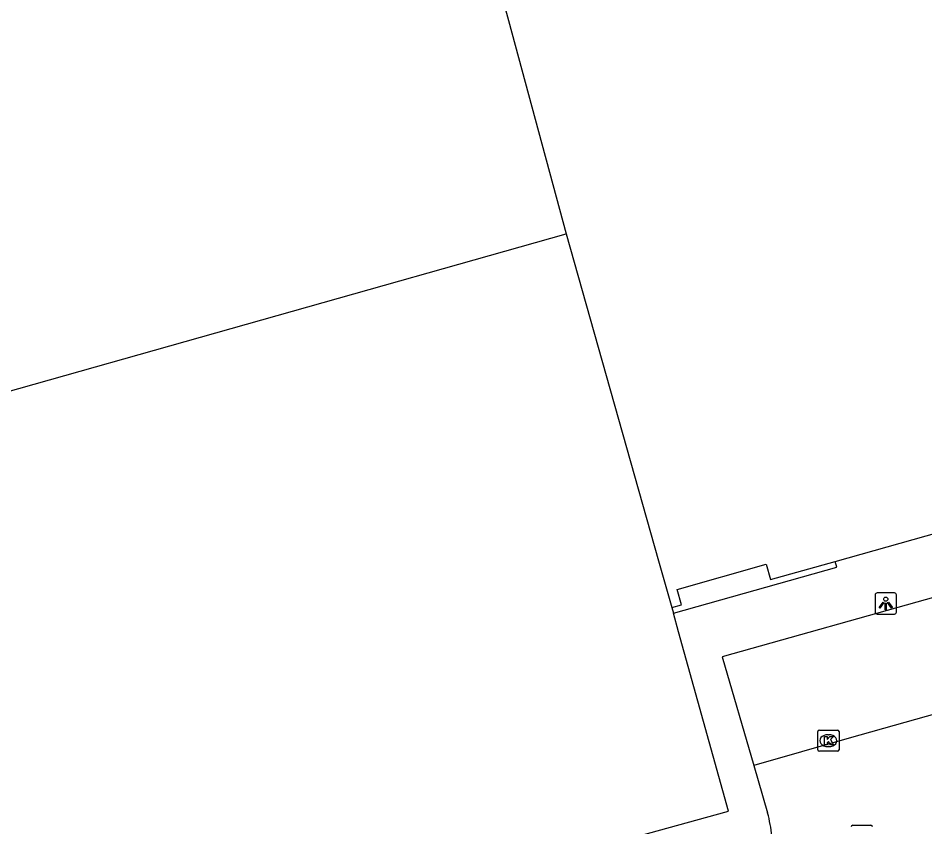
# Model space of a CAD drawing. Extents: x 159689 to 160786, y 387323 to 388339.
# Drawn here: x 159840.78 to 159883.42, y 388131.73 to 388169.75 of the extents above; entities that cross this region are included whole.
import ezdxf

# ---------------------------------------------------------------- set-up
doc = ezdxf.new("R2010")
doc.units = 0
for name, color, linetype in [('IMGEO_Kolk', 7, 'Continuous'), ('IMGEO_Lichtpunt', 7, 'Continuous'), ('IMGEO_Pand', 7, 'Continuous'), ('IMGEO_Rijbaan_lokaal_gesloten', 7, 'Continuous'), ('IMGEO_Rioolput', 7, 'Continuous'), ('IMGEO_Voetpad_open', 7, 'Continuous')]:
    doc.layers.add(name, color=color, linetype=linetype)

msp = doc.modelspace()

# ---------------------------------------------------------------- linework, layer by layer
at = {"layer": 'IMGEO_Kolk'}
for p, q in [((159878.385, 388135.357), (159878.385, 388136.209)), ((159878.46, 388136.283), (159879.312, 388136.283)), ((159878.873, 388136.063), (159878.898, 388136.063)), ((159879.386, 388136.209), (159879.386, 388135.357)), ((159879.312, 388135.283), (159878.46, 388135.283)), ((159878.896, 388135.503), (159878.871, 388135.503))]:
    msp.add_line(p, q, dxfattribs=at)
for points in [[(159878.385, 388135.357), (159878.385, 388136.209)], [(159878.46, 388136.283), (159879.312, 388136.283)], [(159879.386, 388136.209), (159879.386, 388135.357)], [(159878.706, 388135.983), (159878.829, 388135.983), (159878.829, 388135.832), (159878.959, 388135.983), (159879.123, 388135.983), (159878.977, 388135.832), (159879.13, 388135.583), (159878.978, 388135.583), (159878.893, 388135.747), (159878.829, 388135.68), (159878.829, 388135.583), (159878.706, 388135.583), (159878.706, 388135.983)], [(159879.312, 388135.283), (159878.46, 388135.283)]]:
    msp.add_lwpolyline(points, dxfattribs=at)
for centre, start, end in [((159878.462, 388136.207), 91.552, 178.448), ((159878.462, 388136.207), 91.552, 178.448), ((159879.31, 388136.207), 1.552, 88.448), ((159879.31, 388136.207), 1.552, 88.448), ((159878.462, 388135.359), 181.552, 268.448), ((159878.462, 388135.359), 181.552, 268.448), ((159879.31, 388135.359), 271.552, 358.448), ((159879.31, 388135.359), 271.552, 358.448)]:
    msp.add_arc(centre, 0.0765, start, end, dxfattribs=at)
for centre, major_axis, ratio, start_param, end_param in [((159878.872, 388135.783), (-0.387, 0.002), 0.722429, 4.712389, 7.853982), ((159878.897, 388135.783), (-0.39, 0.002), 0.717154, 1.570796, 4.712389)]:
    msp.add_ellipse(centre, major_axis=major_axis, ratio=ratio, start_param=start_param, end_param=end_param, dxfattribs=at)
at = {"layer": 'IMGEO_Lichtpunt'}
for p, q in [((159881.086, 388142.637), (159881.086, 388141.83)), ((159881.086, 388142.637), (159881.086, 388141.83)), ((159881.988, 388142.732), (159881.18, 388142.732)), ((159881.988, 388142.732), (159881.18, 388142.732)), ((159882.082, 388141.83), (159882.082, 388142.637)), ((159882.082, 388141.83), (159882.082, 388142.637)), ((159881.18, 388141.736), (159881.988, 388141.736)), ((159881.18, 388141.736), (159881.988, 388141.736))]:
    msp.add_line(p, q, dxfattribs=at)
for points in [[(159881.46, 388142.301), (159881.499, 388142.273), (159881.311, 388142.011), (159881.273, 388142.038), (159881.46, 388142.301)], [(159881.562, 388142.253), (159881.609, 388142.253), (159881.609, 388141.931), (159881.562, 388141.931), (159881.562, 388142.253)], [(159881.672, 388142.273), (159881.71, 388142.3), (159881.897, 388142.038), (159881.858, 388142.01), (159881.672, 388142.273)]]:
    msp.add_lwpolyline(points, dxfattribs=at)
msp.add_circle((159881.585, 388142.435), 0.0994, dxfattribs=at)
for centre, start, end in [((159881.18, 388142.637), 90, 180), ((159881.18, 388142.637), 90, 180), ((159881.988, 388142.637), 0, 90), ((159881.988, 388142.637), 0, 90), ((159881.18, 388141.83), 180, 270), ((159881.18, 388141.83), 180, 270), ((159881.988, 388141.83), 270, 0), ((159881.988, 388141.83), 270, 360)]:
    msp.add_arc(centre, 0.0946, start, end, dxfattribs=at)
at = {"layer": 'IMGEO_Pand'}
for points in [[(159856.234, 388197.81), (159861.083, 388179.862), (159866.555, 388159.609)], [(159837.472, 388153.106), (159837.92, 388151.518), (159866.555, 388159.609)], [(159866.555, 388159.609), (159870.899, 388144.234), (159871.518, 388142.045)], [(159879.207, 388144.209), (159890.71, 388147.447)], [(159871.518, 388142.045), (159871.978, 388142.174), (159871.775, 388142.896), (159875.962, 388144.075), (159876.165, 388143.353), (159879.207, 388144.209)]]:
    msp.add_lwpolyline(points, dxfattribs=at)
at = {"layer": 'IMGEO_Rijbaan_lokaal_gesloten'}
for points in [[(159889.835, 388138.706), (159879.868, 388135.898), (159875.381, 388134.615)], [(159875.381, 388134.615), (159875.587, 388133.905), (159876.027, 388132.386)]]:
    msp.add_lwpolyline(points, dxfattribs=at)
msp.add_arc((159869.121, 388130.534), 7.15, 6.1436, 15.013, dxfattribs=at)
at = {"layer": 'IMGEO_Rioolput'}
msp.add_line((159880.032, 388131.805), (159880.884, 388131.805), dxfattribs=at)
msp.add_lwpolyline([(159880.032, 388131.805), (159880.884, 388131.805)], dxfattribs=at)
for centre, start, end in [((159880.034, 388131.729), 91.552, 178.448), ((159880.034, 388131.729), 91.552, 178.448), ((159880.882, 388131.729), 1.552, 88.448), ((159880.882, 388131.729), 1.552, 88.448)]:
    msp.add_arc(centre, 0.0765, start, end, dxfattribs=at)
at = {"layer": 'IMGEO_Voetpad_open'}
for points in [[(159871.595, 388141.772), (159879.283, 388143.937), (159879.207, 388144.209)], [(159888.37, 388143.784), (159883.937, 388142.537), (159873.898, 388139.724), (159875.381, 388134.615)], [(159871.518, 388142.045), (159871.595, 388141.772)], [(159839.88, 388122.764), (159845.753, 388124.456), (159856.524, 388127.56), (159862.486, 388129.241), (159874.181, 388132.474), (159871.844, 388140.895), (159871.595, 388141.772)]]:
    msp.add_lwpolyline(points, dxfattribs=at)

doc.saveas('drawing.dxf')
